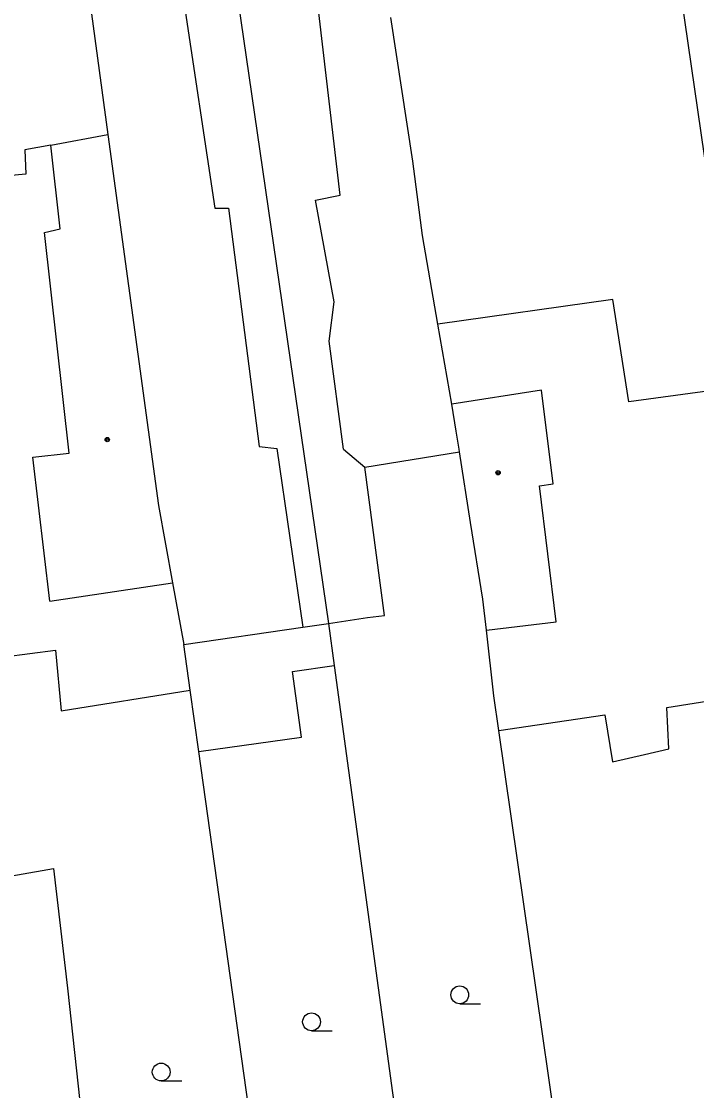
# Model space of a CAD drawing. Extents: x -596229 to -595156, y -1161237 to -1159376.
# Drawn here: x -595743.47 to -595714.95, y -1161168.59 to -1161123.44 of the extents above; entities that cross this region are included whole.
import ezdxf

# ---------------------------------------------------------------- set-up
doc = ezdxf.new("R2010")
doc.units = 0
for name, color, linetype in [('DOP - rozhrani ploch obecne', 7, 'Continuous'), ('Level 36', 7, 'Continuous'), ('Level 39', 7, 'Continuous'), ('TM - budovy zdene_ betonove - VP', 7, 'Continuous'), ('TM - letecke snimky - pomocna linie', 7, 'Continuous'), ('TM - rozhrani ploch obecne - VP', 7, 'Continuous')]:
    doc.layers.add(name, color=color, linetype=linetype)

msp = doc.modelspace()

# ---------------------------------------------------------------- linework, layer by layer
at = {"layer": 'DOP - rozhrani ploch obecne'}
for points in [[(-595734.45, -1161121.74), (-595730.5, -1161148.86)], [(-595723.83, -1161149.15), (-595723.98, -1161147.84)], [(-595730.5, -1161148.86), (-595728.85, -1161148.62)], [(-595731.59, -1161149.02), (-595730.5, -1161148.86)], [(-595730.5, -1161148.86), (-595730.26, -1161150.64)], [(-595723.52, -1161151.92), (-595723.83, -1161149.15)], [(-595736.34, -1161151.68), (-595736.61, -1161149.75)], [(-595746.38, -1161150.55), (-595742.04, -1161149.99)], [(-595730.26, -1161150.64), (-595725.94, -1161182.3)], [(-595735.98, -1161154.27), (-595736.34, -1161151.68)], [(-595723.31, -1161153.39), (-595723.52, -1161151.92)], [(-595719.35, -1161180.86), (-595723.31, -1161153.39)], [(-595731.88, -1161183.55), (-595735.98, -1161154.27)], [(-595745.17, -1161159.75), (-595742.12, -1161159.22)], [(-595742.12, -1161159.22), (-595741.53, -1161164.27)], [(-595741.53, -1161164.27), (-595740.71, -1161171.77)]]:
    msp.add_lwpolyline(points, dxfattribs=at)
at = {"layer": 'Level 36'}
for p, q in [((-595724.96, -1161164.925), (-595724.085, -1161164.925)), ((-595731.22, -1161166.065), (-595730.345, -1161166.065)), ((-595737.57, -1161168.185), (-595736.695, -1161168.185))]:
    msp.add_line(p, q, dxfattribs=at)
for centre in [(-595724.96, -1161164.55), (-595731.22, -1161165.69), (-595737.57, -1161167.81)]:
    msp.add_circle(centre, 0.375, dxfattribs=at)
at = {"layer": 'Level 39'}
for centre, radius in [((-595739.85, -1161141.1), 0.09), ((-595739.85, -1161141.1), 0.0398), ((-595723.34, -1161142.5), 0.09), ((-595723.34, -1161142.5), 0.0398)]:
    msp.add_circle(centre, radius, dxfattribs=at)
at = {"layer": 'TM - budovy zdene_ betonove - VP'}
for points in [[(-595741.54, -1161115.51), (-595739.82, -1161128.22)], [(-595730.01, -1161130.78), (-595731.19, -1161120.66)], [(-595714.35, -1161130.96), (-595715.72, -1161121.53)], [(-595736.64, -1161122.42), (-595735.31, -1161131.32)], [(-595726.94, -1161129.34), (-595727.87, -1161123.28)], [(-595742.23, -1161128.66), (-595739.82, -1161128.22)], [(-595739.82, -1161128.22), (-595737.69, -1161143.89)], [(-595742.23, -1161128.66), (-595743.33, -1161128.86)], [(-595741.84, -1161132.2), (-595742.23, -1161128.66)], [(-595743.33, -1161128.86), (-595743.28, -1161129.89)], [(-595726.53, -1161132.48), (-595726.94, -1161129.34)], [(-595743.28, -1161129.89), (-595746.5, -1161130.18)], [(-595731.05, -1161130.99), (-595730.01, -1161130.78)], [(-595730.27, -1161135.28), (-595731.05, -1161130.99)], [(-595735.31, -1161131.32), (-595734.72, -1161131.33)], [(-595734.72, -1161131.33), (-595733.43, -1161141.39)], [(-595742.5, -1161132.35), (-595741.84, -1161132.2)], [(-595741.45, -1161141.67), (-595742.5, -1161132.35)], [(-595725.89, -1161136.22), (-595726.53, -1161132.48)], [(-595730.47, -1161136.94), (-595730.27, -1161135.28)], [(-595725.3, -1161139.61), (-595725.89, -1161136.22)], [(-595729.87, -1161141.5), (-595730.47, -1161136.94)], [(-595725.11, -1161140.74), (-595725.3, -1161139.61)], [(-595724.97, -1161141.62), (-595724.99, -1161141.5), (-595725.11, -1161140.74)], [(-595733.43, -1161141.39), (-595732.69, -1161141.47)], [(-595742.99, -1161141.84), (-595741.45, -1161141.67)], [(-595742.28, -1161147.92), (-595742.99, -1161141.84)], [(-595732.69, -1161141.47), (-595731.59, -1161149.02)], [(-595723.98, -1161147.84), (-595724.5, -1161144.6), (-595724.97, -1161141.62)], [(-595737.69, -1161143.89), (-595737.09, -1161147.15)], [(-595737.09, -1161147.15), (-595736.61, -1161149.75)], [(-595736.61, -1161149.75), (-595731.59, -1161149.02)]]:
    msp.add_lwpolyline(points, dxfattribs=at)
at = {"layer": 'TM - letecke snimky - pomocna linie'}
for points in [[(-595713.26, -1161138.89), (-595717.82, -1161139.51), (-595718.5, -1161135.19), (-595725.89, -1161136.22)], [(-595723.83, -1161149.15), (-595720.89, -1161148.79), (-595721.59, -1161143.05), (-595721.01, -1161142.97), (-595721.51, -1161139.01), (-595725.3, -1161139.61)], [(-595729.87, -1161141.5), (-595728.97, -1161142.27)], [(-595728.97, -1161142.27), (-595724.97, -1161141.62)], [(-595728.85, -1161148.62), (-595728.14, -1161148.53), (-595728.97, -1161142.27)], [(-595742.28, -1161147.92), (-595737.09, -1161147.15)], [(-595735.98, -1161154.27), (-595731.65, -1161153.67), (-595732.03, -1161150.89), (-595730.26, -1161150.64)], [(-595723.31, -1161153.39), (-595718.83, -1161152.73), (-595718.51, -1161154.71), (-595717.15, -1161154.4), (-595716.13, -1161154.16), (-595716.21, -1161152.41), (-595711.51, -1161151.67)]]:
    msp.add_lwpolyline(points, dxfattribs=at)
at = {"layer": 'TM - rozhrani ploch obecne - VP'}
msp.add_lwpolyline([(-595742.04, -1161149.99), (-595741.8, -1161152.56), (-595736.34, -1161151.68)], dxfattribs=at)

doc.saveas('drawing.dxf')
